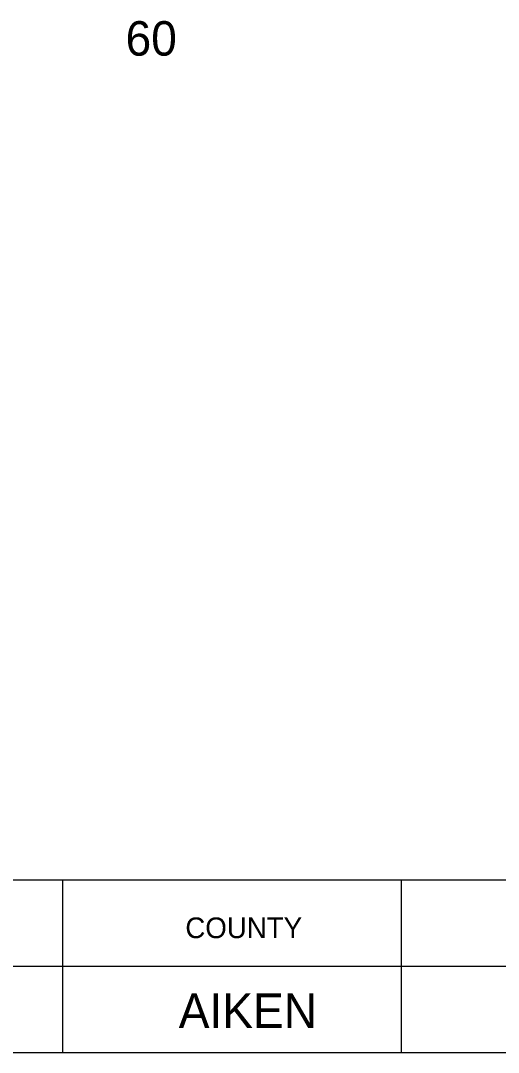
# Model space of a CAD drawing. Extents: x 1000 to 1162, y 999 to 8520.
# Drawn here: x 1138.48 to 1145.41, y 7885.05 to 7900.01 of the extents above; entities that cross this region are included whole.
import ezdxf

# ---------------------------------------------------------------- set-up
doc = ezdxf.new("R2010")
doc.units = 0
for name, color, linetype in [('Level 20', 7, 'Continuous'), ('Level 3', 7, 'Continuous'), ('Level 56', 7, 'Continuous')]:
    doc.layers.add(name, color=color, linetype=linetype)

msp = doc.modelspace()

# ---------------------------------------------------------------- linework, layer by layer
at = {"layer": 'Level 3'}
for p, q in [((1133.055, 7887.546), (1161.555, 7887.546)), ((1133.055, 7887.546), (1161.555, 7887.546)), ((1133.055, 7887.546), (1161.555, 7887.546)), ((1133.055, 7887.546), (1161.555, 7887.546)), ((1133.055, 7887.546), (1161.555, 7887.546)), ((1133.055, 7887.546), (1161.555, 7887.546)), ((1133.055, 7887.546), (1161.555, 7887.546)), ((1133.055, 7887.546), (1161.555, 7887.546)), ((1133.055, 7887.546), (1161.555, 7887.546)), ((1133.055, 7887.546), (1161.555, 7887.546)), ((1133.055, 7887.546), (1161.555, 7887.546)), ((1133.055, 7887.546), (1161.555, 7887.546)), ((1133.055, 7887.546), (1161.555, 7887.546)), ((1133.055, 7887.546), (1161.555, 7887.546)), ((1133.055, 7887.546), (1161.555, 7887.546)), ((1133.055, 7887.546), (1161.555, 7887.546)), ((1133.055, 7887.546), (1161.555, 7887.546)), ((1133.055, 7887.546), (1161.555, 7887.546)), ((1133.055, 7887.546), (1161.555, 7887.546)), ((1133.055, 7887.546), (1161.555, 7887.546)), ((1133.055, 7887.546), (1161.555, 7887.546)), ((1133.055, 7887.546), (1161.555, 7887.546)), ((1133.055, 7887.546), (1161.555, 7887.546)), ((1133.055, 7887.546), (1161.555, 7887.546)), ((1133.055, 7887.546), (1161.555, 7887.546)), ((1133.055, 7887.546), (1161.555, 7887.546)), ((1133.055, 7887.546), (1161.555, 7887.546)), ((1133.055, 7887.546), (1161.555, 7887.546)), ((1133.055, 7887.546), (1161.555, 7887.546)), ((1133.055, 7887.546), (1161.555, 7887.546)), ((1133.055, 7887.546), (1161.555, 7887.546)), ((1133.055, 7887.546), (1161.555, 7887.546)), ((1133.055, 7887.546), (1161.555, 7887.546)), ((1133.055, 7887.546), (1161.555, 7887.546)), ((1133.055, 7887.546), (1161.555, 7887.546)), ((1133.055, 7887.546), (1161.555, 7887.546)), ((1133.055, 7887.546), (1161.555, 7887.546)), ((1133.055, 7887.546), (1161.555, 7887.546)), ((1133.055, 7887.546), (1161.555, 7887.546)), ((1133.055, 7887.546), (1161.555, 7887.546)), ((1133.055, 7887.546), (1161.555, 7887.546)), ((1133.055, 7887.546), (1161.555, 7887.546)), ((1133.055, 7887.546), (1161.555, 7887.546)), ((1133.055, 7887.546), (1161.555, 7887.546)), ((1133.055, 7887.546), (1161.555, 7887.546)), ((1133.055, 7887.546), (1161.555, 7887.546)), ((1133.055, 7887.546), (1161.555, 7887.546)), ((1133.055, 7887.546), (1161.555, 7887.546)), ((1133.055, 7887.546), (1161.555, 7887.546)), ((1133.055, 7887.546), (1161.555, 7887.546)), ((1133.055, 7887.546), (1161.555, 7887.546)), ((1133.055, 7887.546), (1161.555, 7887.546)), ((1133.055, 7887.546), (1161.555, 7887.546)), ((1133.055, 7887.546), (1161.555, 7887.546)), ((1133.055, 7887.546), (1161.555, 7887.546)), ((1133.055, 7887.546), (1161.555, 7887.546)), ((1133.055, 7887.546), (1161.555, 7887.546)), ((1133.055, 7887.546), (1161.555, 7887.546)), ((1139.087, 7887.546), (1139.087, 7885.046)), ((1139.087, 7887.546), (1139.087, 7885.046)), ((1139.087, 7887.546), (1139.087, 7885.046)), ((1139.087, 7887.546), (1139.087, 7885.046)), ((1139.087, 7887.546), (1139.087, 7885.046)), ((1139.087, 7887.546), (1139.087, 7885.046)), ((1139.087, 7887.546), (1139.087, 7885.046)), ((1139.087, 7887.546), (1139.087, 7885.046)), ((1139.087, 7887.546), (1139.087, 7885.046)), ((1139.087, 7887.546), (1139.087, 7885.046)), ((1139.087, 7887.546), (1139.087, 7885.046)), ((1139.087, 7887.546), (1139.087, 7885.046)), ((1139.087, 7887.546), (1139.087, 7885.046)), ((1139.087, 7887.546), (1139.087, 7885.046)), ((1139.087, 7887.546), (1139.087, 7885.046)), ((1139.087, 7887.546), (1139.087, 7885.046)), ((1139.087, 7887.546), (1139.087, 7885.046)), ((1139.087, 7887.546), (1139.087, 7885.046)), ((1139.087, 7887.546), (1139.087, 7885.046)), ((1139.087, 7887.546), (1139.087, 7885.046)), ((1139.087, 7887.546), (1139.087, 7885.046)), ((1139.087, 7887.546), (1139.087, 7885.046)), ((1139.087, 7887.546), (1139.087, 7885.046)), ((1139.087, 7887.546), (1139.087, 7885.046)), ((1139.087, 7887.546), (1139.087, 7885.046)), ((1139.087, 7887.546), (1139.087, 7885.046)), ((1139.087, 7887.546), (1139.087, 7885.046)), ((1139.087, 7887.546), (1139.087, 7885.046)), ((1139.087, 7887.546), (1139.087, 7885.046)), ((1139.087, 7887.546), (1139.087, 7885.046)), ((1139.087, 7887.546), (1139.087, 7885.046)), ((1139.087, 7887.546), (1139.087, 7885.046)), ((1139.087, 7887.546), (1139.087, 7885.046)), ((1139.087, 7887.546), (1139.087, 7885.046)), ((1139.087, 7887.546), (1139.087, 7885.046)), ((1139.087, 7887.546), (1139.087, 7885.046)), ((1139.087, 7887.546), (1139.087, 7885.046)), ((1139.087, 7887.546), (1139.087, 7885.046)), ((1139.087, 7887.546), (1139.087, 7885.046)), ((1139.087, 7887.546), (1139.087, 7885.046)), ((1139.087, 7887.546), (1139.087, 7885.046)), ((1139.087, 7887.546), (1139.087, 7885.046)), ((1139.087, 7887.546), (1139.087, 7885.046)), ((1139.087, 7887.546), (1139.087, 7885.046)), ((1139.087, 7887.546), (1139.087, 7885.046)), ((1139.087, 7887.546), (1139.087, 7885.046)), ((1139.087, 7887.546), (1139.087, 7885.046)), ((1139.087, 7887.546), (1139.087, 7885.046)), ((1139.087, 7887.546), (1139.087, 7885.046)), ((1139.087, 7887.546), (1139.087, 7885.046)), ((1139.087, 7887.546), (1139.087, 7885.046)), ((1139.087, 7887.546), (1139.087, 7885.046)), ((1139.087, 7887.546), (1139.087, 7885.046)), ((1139.087, 7887.546), (1139.087, 7885.046)), ((1139.087, 7887.546), (1139.087, 7885.046)), ((1139.087, 7887.546), (1139.087, 7885.046)), ((1139.087, 7887.546), (1139.087, 7885.046)), ((1139.087, 7887.546), (1139.087, 7885.046)), ((1144, 7887.546), (1144, 7885.046)), ((1144, 7887.546), (1144, 7885.046)), ((1144, 7887.546), (1144, 7885.046)), ((1144, 7887.546), (1144, 7885.046)), ((1144, 7887.546), (1144, 7885.046)), ((1144, 7887.546), (1144, 7885.046)), ((1144, 7887.546), (1144, 7885.046)), ((1144, 7887.546), (1144, 7885.046)), ((1144, 7887.546), (1144, 7885.046)), ((1144, 7887.546), (1144, 7885.046)), ((1144, 7887.546), (1144, 7885.046)), ((1144, 7887.546), (1144, 7885.046)), ((1144, 7887.546), (1144, 7885.046)), ((1144, 7887.546), (1144, 7885.046)), ((1144, 7887.546), (1144, 7885.046)), ((1144, 7887.546), (1144, 7885.046)), ((1144, 7887.546), (1144, 7885.046)), ((1144, 7887.546), (1144, 7885.046)), ((1144, 7887.546), (1144, 7885.046)), ((1144, 7887.546), (1144, 7885.046)), ((1144, 7887.546), (1144, 7885.046)), ((1144, 7887.546), (1144, 7885.046)), ((1144, 7887.546), (1144, 7885.046)), ((1144, 7887.546), (1144, 7885.046)), ((1144, 7887.546), (1144, 7885.046)), ((1144, 7887.546), (1144, 7885.046)), ((1144, 7887.546), (1144, 7885.046)), ((1144, 7887.546), (1144, 7885.046)), ((1144, 7887.546), (1144, 7885.046)), ((1144, 7887.546), (1144, 7885.046)), ((1144, 7887.546), (1144, 7885.046)), ((1144, 7887.546), (1144, 7885.046)), ((1144, 7887.546), (1144, 7885.046)), ((1144, 7887.546), (1144, 7885.046)), ((1144, 7887.546), (1144, 7885.046)), ((1144, 7887.546), (1144, 7885.046)), ((1144, 7887.546), (1144, 7885.046)), ((1144, 7887.546), (1144, 7885.046)), ((1144, 7887.546), (1144, 7885.046)), ((1144, 7887.546), (1144, 7885.046)), ((1144, 7887.546), (1144, 7885.046)), ((1144, 7887.546), (1144, 7885.046)), ((1144, 7887.546), (1144, 7885.046)), ((1144, 7887.546), (1144, 7885.046)), ((1144, 7887.546), (1144, 7885.046)), ((1144, 7887.546), (1144, 7885.046)), ((1144, 7887.546), (1144, 7885.046)), ((1144, 7887.546), (1144, 7885.046)), ((1144, 7887.546), (1144, 7885.046)), ((1144, 7887.546), (1144, 7885.046)), ((1144, 7887.546), (1144, 7885.046)), ((1144, 7887.546), (1144, 7885.046)), ((1144, 7887.546), (1144, 7885.046)), ((1144, 7887.546), (1144, 7885.046)), ((1144, 7887.546), (1144, 7885.046)), ((1144, 7887.546), (1144, 7885.046)), ((1144, 7887.546), (1144, 7885.046)), ((1144, 7887.546), (1144, 7885.046)), ((1133.055, 7886.296), (1161.555, 7886.296)), ((1133.055, 7886.296), (1161.555, 7886.296)), ((1133.055, 7886.296), (1161.555, 7886.296)), ((1133.055, 7886.296), (1161.555, 7886.296)), ((1133.055, 7886.296), (1161.555, 7886.296)), ((1133.055, 7886.296), (1161.555, 7886.296)), ((1133.055, 7886.296), (1161.555, 7886.296)), ((1133.055, 7886.296), (1161.555, 7886.296)), ((1133.055, 7886.296), (1161.555, 7886.296)), ((1133.055, 7886.296), (1161.555, 7886.296)), ((1133.055, 7886.296), (1161.555, 7886.296)), ((1133.055, 7886.296), (1161.555, 7886.296)), ((1133.055, 7886.296), (1161.555, 7886.296)), ((1133.055, 7886.296), (1161.555, 7886.296)), ((1133.055, 7886.296), (1161.555, 7886.296)), ((1133.055, 7886.296), (1161.555, 7886.296)), ((1133.055, 7886.296), (1161.555, 7886.296)), ((1133.055, 7886.296), (1161.555, 7886.296)), ((1133.055, 7886.296), (1161.555, 7886.296)), ((1133.055, 7886.296), (1161.555, 7886.296)), ((1133.055, 7886.296), (1161.555, 7886.296)), ((1133.055, 7886.296), (1161.555, 7886.296)), ((1133.055, 7886.296), (1161.555, 7886.296)), ((1133.055, 7886.296), (1161.555, 7886.296)), ((1133.055, 7886.296), (1161.555, 7886.296)), ((1133.055, 7886.296), (1161.555, 7886.296)), ((1133.055, 7886.296), (1161.555, 7886.296)), ((1133.055, 7886.296), (1161.555, 7886.296)), ((1133.055, 7886.296), (1161.555, 7886.296)), ((1133.055, 7886.296), (1161.555, 7886.296)), ((1133.055, 7886.296), (1161.555, 7886.296)), ((1133.055, 7886.296), (1161.555, 7886.296)), ((1133.055, 7886.296), (1161.555, 7886.296)), ((1133.055, 7886.296), (1161.555, 7886.296)), ((1133.055, 7886.296), (1161.555, 7886.296)), ((1133.055, 7886.296), (1161.555, 7886.296)), ((1133.055, 7886.296), (1161.555, 7886.296)), ((1133.055, 7886.296), (1161.555, 7886.296)), ((1133.055, 7886.296), (1161.555, 7886.296)), ((1133.055, 7886.296), (1161.555, 7886.296)), ((1133.055, 7886.296), (1161.555, 7886.296)), ((1133.055, 7886.296), (1161.555, 7886.296)), ((1133.055, 7886.296), (1161.555, 7886.296)), ((1133.055, 7886.296), (1161.555, 7886.296)), ((1133.055, 7886.296), (1161.555, 7886.296)), ((1133.055, 7886.296), (1161.555, 7886.296)), ((1133.055, 7886.296), (1161.555, 7886.296)), ((1133.055, 7886.296), (1161.555, 7886.296)), ((1133.055, 7886.296), (1161.555, 7886.296)), ((1133.055, 7886.296), (1161.555, 7886.296)), ((1133.055, 7886.296), (1161.555, 7886.296)), ((1133.055, 7886.296), (1161.555, 7886.296)), ((1133.055, 7886.296), (1161.555, 7886.296)), ((1133.055, 7886.296), (1161.555, 7886.296)), ((1133.055, 7886.296), (1161.555, 7886.296)), ((1133.055, 7886.296), (1161.555, 7886.296)), ((1133.055, 7886.296), (1161.555, 7886.296)), ((1133.055, 7886.296), (1161.555, 7886.296)), ((1133.055, 7885.046), (1161.555, 7885.046)), ((1133.055, 7885.046), (1161.555, 7885.046)), ((1133.055, 7885.046), (1161.555, 7885.046)), ((1133.055, 7885.046), (1161.555, 7885.046)), ((1133.055, 7885.046), (1161.555, 7885.046)), ((1133.055, 7885.046), (1161.555, 7885.046)), ((1133.055, 7885.046), (1161.555, 7885.046)), ((1133.055, 7885.046), (1161.555, 7885.046)), ((1133.055, 7885.046), (1161.555, 7885.046)), ((1133.055, 7885.046), (1161.555, 7885.046)), ((1133.055, 7885.046), (1161.555, 7885.046)), ((1133.055, 7885.046), (1161.555, 7885.046)), ((1133.055, 7885.046), (1161.555, 7885.046)), ((1133.055, 7885.046), (1161.555, 7885.046)), ((1133.055, 7885.046), (1161.555, 7885.046)), ((1133.055, 7885.046), (1161.555, 7885.046)), ((1133.055, 7885.046), (1161.555, 7885.046)), ((1133.055, 7885.046), (1161.555, 7885.046)), ((1133.055, 7885.046), (1161.555, 7885.046)), ((1133.055, 7885.046), (1161.555, 7885.046)), ((1133.055, 7885.046), (1161.555, 7885.046)), ((1133.055, 7885.046), (1161.555, 7885.046)), ((1133.055, 7885.046), (1161.555, 7885.046)), ((1133.055, 7885.046), (1161.555, 7885.046)), ((1133.055, 7885.046), (1161.555, 7885.046)), ((1133.055, 7885.046), (1161.555, 7885.046)), ((1133.055, 7885.046), (1161.555, 7885.046)), ((1133.055, 7885.046), (1161.555, 7885.046)), ((1133.055, 7885.046), (1161.555, 7885.046)), ((1133.055, 7885.046), (1161.555, 7885.046)), ((1133.055, 7885.046), (1161.555, 7885.046)), ((1133.055, 7885.046), (1161.555, 7885.046)), ((1133.055, 7885.046), (1161.555, 7885.046)), ((1133.055, 7885.046), (1161.555, 7885.046)), ((1133.055, 7885.046), (1161.555, 7885.046)), ((1133.055, 7885.046), (1161.555, 7885.046)), ((1133.055, 7885.046), (1161.555, 7885.046)), ((1133.055, 7885.046), (1161.555, 7885.046)), ((1133.055, 7885.046), (1161.555, 7885.046)), ((1133.055, 7885.046), (1161.555, 7885.046)), ((1133.055, 7885.046), (1161.555, 7885.046)), ((1133.055, 7885.046), (1161.555, 7885.046)), ((1133.055, 7885.046), (1161.555, 7885.046)), ((1133.055, 7885.046), (1161.555, 7885.046)), ((1133.055, 7885.046), (1161.555, 7885.046)), ((1133.055, 7885.046), (1161.555, 7885.046)), ((1133.055, 7885.046), (1161.555, 7885.046)), ((1133.055, 7885.046), (1161.555, 7885.046)), ((1133.055, 7885.046), (1161.555, 7885.046)), ((1133.055, 7885.046), (1161.555, 7885.046)), ((1133.055, 7885.046), (1161.555, 7885.046)), ((1133.055, 7885.046), (1161.555, 7885.046)), ((1133.055, 7885.046), (1161.555, 7885.046)), ((1133.055, 7885.046), (1161.555, 7885.046)), ((1133.055, 7885.046), (1161.555, 7885.046)), ((1133.055, 7885.046), (1161.555, 7885.046)), ((1133.055, 7885.046), (1161.555, 7885.046)), ((1133.055, 7885.046), (1161.555, 7885.046))]:
    msp.add_line(p, q, dxfattribs=at)

# ---------------------------------------------------------------- texts
at = {"layer": 'Level 20'}
msp.add_text('AIKEN', height=0.5, dxfattribs=at).set_placement((1140.771, 7885.4))
at = {"layer": 'Level 3'}
msp.add_text('COUNTY', height=0.3, dxfattribs=at).set_placement((1140.867, 7886.702))
msp.add_text('COUNTY', height=0.3, dxfattribs=at).set_placement((1140.867, 7886.702))
msp.add_text('COUNTY', height=0.3, dxfattribs=at).set_placement((1140.867, 7886.702))
msp.add_text('COUNTY', height=0.3, dxfattribs=at).set_placement((1140.867, 7886.702))
msp.add_text('COUNTY', height=0.3, dxfattribs=at).set_placement((1140.867, 7886.702))
msp.add_text('COUNTY', height=0.3, dxfattribs=at).set_placement((1140.867, 7886.702))
msp.add_text('COUNTY', height=0.3, dxfattribs=at).set_placement((1140.867, 7886.702))
msp.add_text('COUNTY', height=0.3, dxfattribs=at).set_placement((1140.867, 7886.702))
msp.add_text('COUNTY', height=0.3, dxfattribs=at).set_placement((1140.867, 7886.702))
msp.add_text('COUNTY', height=0.3, dxfattribs=at).set_placement((1140.867, 7886.702))
msp.add_text('COUNTY', height=0.3, dxfattribs=at).set_placement((1140.867, 7886.702))
msp.add_text('COUNTY', height=0.3, dxfattribs=at).set_placement((1140.867, 7886.702))
msp.add_text('COUNTY', height=0.3, dxfattribs=at).set_placement((1140.867, 7886.702))
msp.add_text('COUNTY', height=0.3, dxfattribs=at).set_placement((1140.867, 7886.702))
msp.add_text('COUNTY', height=0.3, dxfattribs=at).set_placement((1140.867, 7886.702))
msp.add_text('COUNTY', height=0.3, dxfattribs=at).set_placement((1140.867, 7886.702))
msp.add_text('COUNTY', height=0.3, dxfattribs=at).set_placement((1140.867, 7886.702))
msp.add_text('COUNTY', height=0.3, dxfattribs=at).set_placement((1140.867, 7886.702))
msp.add_text('COUNTY', height=0.3, dxfattribs=at).set_placement((1140.867, 7886.702))
msp.add_text('COUNTY', height=0.3, dxfattribs=at).set_placement((1140.867, 7886.702))
msp.add_text('COUNTY', height=0.3, dxfattribs=at).set_placement((1140.867, 7886.702))
msp.add_text('COUNTY', height=0.3, dxfattribs=at).set_placement((1140.867, 7886.702))
msp.add_text('COUNTY', height=0.3, dxfattribs=at).set_placement((1140.867, 7886.702))
msp.add_text('COUNTY', height=0.3, dxfattribs=at).set_placement((1140.867, 7886.702))
msp.add_text('COUNTY', height=0.3, dxfattribs=at).set_placement((1140.867, 7886.702))
msp.add_text('COUNTY', height=0.3, dxfattribs=at).set_placement((1140.867, 7886.702))
msp.add_text('COUNTY', height=0.3, dxfattribs=at).set_placement((1140.867, 7886.702))
msp.add_text('COUNTY', height=0.3, dxfattribs=at).set_placement((1140.867, 7886.702))
msp.add_text('COUNTY', height=0.3, dxfattribs=at).set_placement((1140.867, 7886.702))
msp.add_text('COUNTY', height=0.3, dxfattribs=at).set_placement((1140.867, 7886.702))
msp.add_text('COUNTY', height=0.3, dxfattribs=at).set_placement((1140.867, 7886.702))
msp.add_text('COUNTY', height=0.3, dxfattribs=at).set_placement((1140.867, 7886.702))
msp.add_text('COUNTY', height=0.3, dxfattribs=at).set_placement((1140.867, 7886.702))
msp.add_text('COUNTY', height=0.3, dxfattribs=at).set_placement((1140.867, 7886.702))
msp.add_text('COUNTY', height=0.3, dxfattribs=at).set_placement((1140.867, 7886.702))
msp.add_text('COUNTY', height=0.3, dxfattribs=at).set_placement((1140.867, 7886.702))
msp.add_text('COUNTY', height=0.3, dxfattribs=at).set_placement((1140.867, 7886.702))
msp.add_text('COUNTY', height=0.3, dxfattribs=at).set_placement((1140.867, 7886.702))
msp.add_text('COUNTY', height=0.3, dxfattribs=at).set_placement((1140.867, 7886.702))
msp.add_text('COUNTY', height=0.3, dxfattribs=at).set_placement((1140.867, 7886.702))
msp.add_text('COUNTY', height=0.3, dxfattribs=at).set_placement((1140.867, 7886.702))
msp.add_text('COUNTY', height=0.3, dxfattribs=at).set_placement((1140.867, 7886.702))
msp.add_text('COUNTY', height=0.3, dxfattribs=at).set_placement((1140.867, 7886.702))
msp.add_text('COUNTY', height=0.3, dxfattribs=at).set_placement((1140.867, 7886.702))
msp.add_text('COUNTY', height=0.3, dxfattribs=at).set_placement((1140.867, 7886.702))
msp.add_text('COUNTY', height=0.3, dxfattribs=at).set_placement((1140.867, 7886.702))
msp.add_text('COUNTY', height=0.3, dxfattribs=at).set_placement((1140.867, 7886.702))
msp.add_text('COUNTY', height=0.3, dxfattribs=at).set_placement((1140.867, 7886.702))
msp.add_text('COUNTY', height=0.3, dxfattribs=at).set_placement((1140.867, 7886.702))
msp.add_text('COUNTY', height=0.3, dxfattribs=at).set_placement((1140.867, 7886.702))
msp.add_text('COUNTY', height=0.3, dxfattribs=at).set_placement((1140.867, 7886.702))
msp.add_text('COUNTY', height=0.3, dxfattribs=at).set_placement((1140.867, 7886.702))
msp.add_text('COUNTY', height=0.3, dxfattribs=at).set_placement((1140.867, 7886.702))
msp.add_text('COUNTY', height=0.3, dxfattribs=at).set_placement((1140.867, 7886.702))
msp.add_text('COUNTY', height=0.3, dxfattribs=at).set_placement((1140.867, 7886.702))
msp.add_text('COUNTY', height=0.3, dxfattribs=at).set_placement((1140.867, 7886.702))
msp.add_text('COUNTY', height=0.3, dxfattribs=at).set_placement((1140.867, 7886.702))
msp.add_text('COUNTY', height=0.3, dxfattribs=at).set_placement((1140.867, 7886.702))
at = {"layer": 'Level 56'}
msp.add_text('60', height=0.5, dxfattribs=at).set_placement((1140, 7899.5))

doc.saveas('drawing.dxf')
